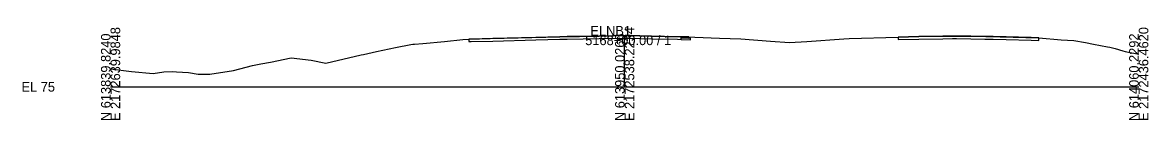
# Model space of a CAD drawing. Extents: x -26 to 1303, y -3010 to 12038.
# Drawn here: x -25.7 to 302.8, y -2009.7 to -1982.2 of the extents above; entities that cross this region are included whole.
import ezdxf

# ---------------------------------------------------------------- set-up
doc = ezdxf.new("R2010")
doc.units = 0
for name, color, linetype in [('RD_GPK_XS_Cell', 7, 'Continuous'), ('RD_XS_Base', 7, 'Continuous'), ('RD_XS_ExGround', 7, 'Continuous'), ('RD_XS_ExPaveRet', 7, 'Continuous'), ('RD_XS_Pave', 7, 'Continuous'), ('RD_XS_PaveOvlay_CP', 7, 'Continuous')]:
    doc.layers.add(name, color=color, linetype=linetype)

msp = doc.modelspace()

# ---------------------------------------------------------------- linework, layer by layer
at = {"layer": 'RD_GPK_XS_Cell'}
for p, q in [((150, -2000), (150, -1985)), ((0, -2000), (150, -2000)), ((150, -2000), (300, -2000))]:
    msp.add_line(p, q, dxfattribs=at)
at = {"layer": 'RD_XS_Base'}
for p, q in [((166.52, -1986.1), (166.52, -1986.16)), ((166.52, -1986.16), (169.21, -1986.23)), ((168.71, -1985.71), (166.53, -1985.66)), ((169.21, -1985.73), (168.72, -1985.71)), ((169.21, -1986.23), (169.21, -1985.73)), ((169.21, -1985.78), (169.21, -1985.78))]:
    msp.add_line(p, q, dxfattribs=at)
at = {"layer": 'RD_XS_ExGround'}
msp.add_lwpolyline([(0, -1994.71), (6.12, -1995.52), (12.43, -1996.11), (15.58, -1995.63), (18.05, -1995.49), (19.21, -1995.56), (22.75, -1995.81), (25.58, -1996.33), (29.01, -1996.3), (35.9, -1995.21), (41.43, -1993.77), (43.81, -1993.22), (46.71, -1992.82), (52.72, -1991.49), (58.51, -1992.22), (62.81, -1993.03), (73.08, -1990.68), (73.81, -1990.51), (77.58, -1989.69), (83.1, -1988.5), (87.64, -1987.62), (88.23, -1987.52), (88.71, -1987.51), (91.09, -1987.28), (97.46, -1986.71), (102.74, -1986.14), (104.54, -1986.02), (110.78, -1985.87), (131.11, -1985.34), (142.59, -1985.14), (150.75, -1985.01), (157.82, -1985.16), (166.52, -1985.35), (170.44, -1985.44), (177.7, -1985.71), (183.86, -1985.92), (192.54, -1986.64), (198.07, -1987.01), (203.19, -1986.7), (213.92, -1985.93), (215.52, -1985.88), (229.85, -1985.42), (235.82, -1985.31), (245.62, -1985.13), (255.37, -1985.26), (257.55, -1985.29), (259.55, -1985.35), (270.8, -1985.65), (277.4, -1986.2), (281.04, -1986.46), (284.46, -1987.06), (286.75, -1987.5), (290.88, -1988.27), (291.59, -1988.43), (293.11, -1988.81), (295.38, -1989.49), (296.08, -1989.64), (300, -1990.41)], dxfattribs=at)
at = {"layer": 'RD_XS_ExPaveRet'}
for points in [[(157.82, -1985.16), (151.08, -1985.02), (150.75, -1985.01), (150.37, -1985.01), (142.59, -1985.14), (133.19, -1985.3), (131.11, -1985.34), (124.12, -1985.52), (111.52, -1985.85), (105.19, -1986.01), (105.19, -1986.01), (104.54, -1986.02), (104.54, -1986.02), (104.54, -1986.02), (104.54, -1986.02), (104.54, -1986.4), (104.54, -1986.77), (104.54, -1986.77), (104.54, -1986.77), (104.54, -1986.77), (105.19, -1986.76), (105.19, -1986.76), (111.52, -1986.6), (124.12, -1986.27), (131.11, -1986.09), (133.19, -1986.05), (142.59, -1985.89), (150.37, -1985.76), (150.75, -1985.76), (151.08, -1985.77), (157.82, -1985.91), (165.45, -1986.07), (166.52, -1986.1), (166.52, -1985.73), (166.52, -1985.35), (165.45, -1985.32), (157.82, -1985.16)], [(157.82, -1985.16), (151.08, -1985.02), (150.75, -1985.01), (150.37, -1985.01), (142.59, -1985.14), (133.19, -1985.3), (131.11, -1985.34), (124.12, -1985.52), (111.52, -1985.85), (105.19, -1986.01), (104.54, -1986.02), (104.54, -1986.02), (104.54, -1986.02), (104.54, -1986.4), (104.54, -1986.77), (104.54, -1986.77), (104.54, -1986.77), (105.19, -1986.76), (111.52, -1986.6), (124.12, -1986.27), (131.11, -1986.09), (133.19, -1986.05), (142.59, -1985.89), (150.37, -1985.76), (150.75, -1985.76), (151.08, -1985.77), (157.82, -1985.91), (165.45, -1986.07), (166.52, -1986.1), (166.52, -1985.73), (166.52, -1985.35), (165.45, -1985.32), (157.82, -1985.16)], [(261.33, -1985.39), (257.56, -1985.29), (255.07, -1985.26), (250.96, -1985.2), (246.85, -1985.15), (245.62, -1985.13), (242.88, -1985.18), (235.82, -1985.31), (229.85, -1985.42), (229.85, -1985.42), (229.85, -1985.83), (229.85, -1986.17), (229.85, -1986.17), (235.82, -1986.06), (242.88, -1985.93), (245.62, -1985.88), (246.85, -1985.9), (250.96, -1985.95), (255.07, -1986.01), (257.56, -1986.04), (261.33, -1986.14), (268.58, -1986.34), (270.8, -1986.4), (270.8, -1986.07), (270.8, -1985.65), (268.58, -1985.59), (261.33, -1985.39)], [(261.33, -1985.39), (257.56, -1985.29), (255.07, -1985.26), (250.96, -1985.2), (246.85, -1985.15), (245.62, -1985.13), (242.88, -1985.18), (235.82, -1985.31), (229.85, -1985.42), (229.85, -1985.83), (229.85, -1986.17), (235.82, -1986.06), (242.88, -1985.93), (245.62, -1985.88), (246.85, -1985.9), (250.96, -1985.95), (255.07, -1986.01), (257.56, -1986.04), (261.33, -1986.14), (268.58, -1986.34), (270.8, -1986.4), (270.8, -1986.07), (270.8, -1985.65), (268.58, -1985.59), (261.33, -1985.39)]]:
    msp.add_lwpolyline(points, dxfattribs=at)
at = {"layer": 'RD_XS_Pave'}
for p, q in [((168.71, -1985.4), (166.52, -1985.35)), ((168.71, -1985.56), (166.52, -1985.51)), ((166.52, -1985.51), (168.71, -1985.56)), ((166.53, -1985.66), (168.71, -1985.71)), ((168.71, -1985.56), (168.71, -1985.4)), ((168.71, -1985.45), (168.71, -1985.45)), ((168.71, -1985.71), (168.71, -1985.56)), ((168.71, -1985.61), (168.71, -1985.61))]:
    msp.add_line(p, q, dxfattribs=at)
at = {"layer": 'RD_XS_PaveOvlay_CP'}
msp.add_line((168.71, -1985.4), (166.52, -1985.35), dxfattribs=at)

# ---------------------------------------------------------------- texts
at = {"layer": 'RD_GPK_XS_Cell'}
for s, p in [('E 2172639.9848', (2.8, -2010)), ('E 2172538.2234', (152.8, -2010)), ('E 2172436.4620', (302.8, -2010)), ('N 613839.8240', (0, -2010)), ('N 613950.0266', (150, -2010)), ('N 614060.2292', (300, -2010))]:
    msp.add_text(s, height=2.8, rotation=90, dxfattribs=at).set_placement(p)
for s, p in [('ELNB1', (140, -1985)), ('5168+00.00 / 1', (138.48, -1987.8)), ('EL 75', (-26, -2001.4))]:
    msp.add_text(s, height=2.8, dxfattribs=at).set_placement(p)

doc.saveas('drawing.dxf')
